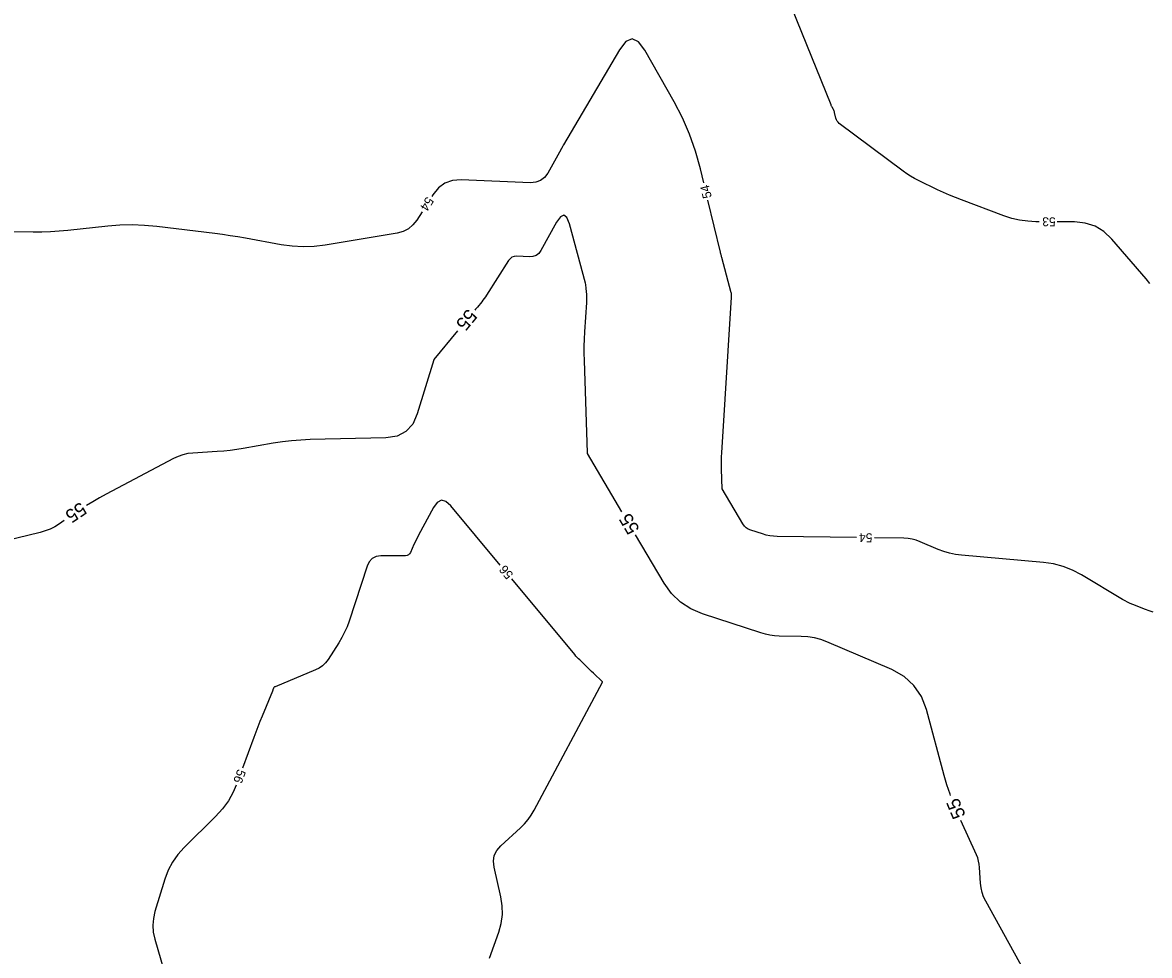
# Model space of a CAD drawing. Extents: x 2384780 to 2405861, y 547869 to 573706.
# Drawn here: x 2393913.8 to 2394164.5, y 553379 to 553586.5 of the extents above; entities that cross this region are included whole.
import ezdxf

# ---------------------------------------------------------------- set-up
doc = ezdxf.new("R2010")
doc.units = 0
doc.layers.add('Old_Level_60', color=7, linetype='Continuous')
doc.layers.add('Old_Level_61', color=7, linetype='Continuous')

msp = doc.modelspace()

# ---------------------------------------------------------------- linework, layer by layer
at = {"layer": 'Old_Level_60'}
for points in [[(2394140.01275, 553542.2135), (2394139.25875, 553542.218), (2394137.433, 553542.30875), (2394135.63675, 553542.55875), (2394133.87, 553542.968), (2394132.13275, 553543.5365), (2394122.706, 553547.0835), (2394121.3615, 553547.60575), (2394120.029, 553548.15625), (2394118.7085, 553548.735), (2394117.40025, 553549.342), (2394113.1455, 553551.371), (2394112.24675, 553551.82725), (2394111.374, 553552.3265), (2394110.52725, 553552.8685), (2394109.70625, 553553.45325), (2394095.52275, 553564.0965), (2394095.26075, 553564.32875), (2394095.05, 553564.5945), (2394094.89, 553564.89375), (2394094.781, 553565.2265), (2394094.4785, 553566.491), (2394094.42875, 553566.6715), (2394094.36675, 553566.84725), (2394094.2925, 553567.01825), (2394094.20625, 553567.1845), (2394093.90425, 553567.7195), (2394093.8415, 553567.835), (2394093.7825, 553567.9525), (2394093.7275, 553568.07175), (2394093.67625, 553568.193), (2394080.6555, 553600.48725)], [(2394065.36275, 553550.87975), (2394064.617, 553553.99825), (2394063.54525, 553557.8805), (2394062.212, 553561.66), (2394060.61675, 553565.3365), (2394058.75975, 553568.91025), (2394052.26575, 553580.4165), (2394050.8685, 553582.269), (2394049.45975, 553582.89525), (2394048.03975, 553582.29525), (2394046.60825, 553580.469), (2394034.1675, 553559.3525), (2394034.10875, 553559.252), (2394034.0505, 553559.151), (2394033.99275, 553559.04975), (2394033.93575, 553558.94825), (2394033.75025, 553558.61575), (2394033.7105, 553558.5445), (2394033.67075, 553558.47325), (2394033.631, 553558.402), (2394033.59125, 553558.33075), (2394030.64075, 553553.044), (2394029.9255, 553552.05925), (2394029.04425, 553551.37125), (2394027.997, 553550.9795), (2394026.78375, 553550.8845), (2394011.38225, 553551.5165), (2394009.45425, 553551.37375), (2394007.76325, 553550.77775), (2394006.30975, 553549.72825), (2394005.09325, 553548.2255), (2394004.81775, 553547.79175)], [(2394099.33975, 553471.937), (2394081.6975, 553472.19075), (2394080.86075, 553472.234), (2394080.03425, 553472.3395), (2394079.21825, 553472.50725), (2394078.4125, 553472.7375), (2394075.79725, 553473.5905), (2394075.2695, 553473.81375), (2394074.8065, 553474.11825), (2394074.40875, 553474.504), (2394074.076, 553474.9705), (2394069.45825, 553482.77475), (2394069.457, 553482.7775), (2394069.45625, 553482.7805), (2394069.45575, 553482.7835), (2394069.456, 553482.78675), (2394069.45775, 553482.797), (2394069.458, 553482.79925), (2394069.45825, 553482.8015), (2394069.45825, 553482.80375), (2394069.45825, 553482.806), (2394069.3195, 553487.128), (2394069.30075, 553488.054), (2394069.30425, 553488.97975), (2394069.3295, 553489.905), (2394069.37675, 553490.83), (2394071.5575, 553525.411), (2394071.56225, 553525.5115), (2394071.5635, 553525.61225), (2394071.56125, 553525.71275), (2394071.55575, 553525.81325), (2394071.53225, 553526.14175), (2394071.5255, 553526.212), (2394071.5155, 553526.2815), (2394071.502, 553526.3505), (2394071.48525, 553526.419), (2394069.36325, 553534.28125), (2394069.3315, 553534.39825), (2394069.3, 553534.5155), (2394069.26825, 553534.63275), (2394069.23675, 553534.75), (2394069.13325, 553535.13275), (2394069.1115, 553535.21475), (2394069.09025, 553535.297), (2394069.0695, 553535.3795), (2394069.0495, 553535.462), (2394066.293, 553546.98925)], [(2394002.674, 553544.41475), (2394001.507, 553542.57625), (2394000.65775, 553541.4875), (2393999.647, 553540.64275), (2393998.47475, 553540.04175), (2393997.141, 553539.6845), (2393981.0825, 553537.01425), (2393978.64575, 553536.71475), (2393976.21075, 553536.6265), (2393973.77725, 553536.75), (2393971.3455, 553537.085), (2393963.40375, 553538.52475), (2393961.7, 553538.821), (2393959.9925, 553539.09275), (2393958.2815, 553539.34), (2393956.5665, 553539.5625), (2393943.6305, 553541.14775), (2393940.907, 553541.40325), (2393938.1825, 553541.5025), (2393935.4565, 553541.4455), (2393932.7295, 553541.232), (2393923.81875, 553540.27975), (2393921.908, 553540.104), (2393919.99475, 553539.985), (2393918.0785, 553539.92275), (2393916.15975, 553539.91725), (2393905.37375, 553540.046)], [(2394164.631, 553528.459), (2394163.8065, 553529.4815), (2394156.148, 553538.34025), (2394154.3985, 553540.00325), (2394152.43175, 553541.19525), (2394150.248, 553541.9165), (2394147.84725, 553542.16675), (2394144.01275, 553542.18975)], [(2394020.05875, 553465.80675), (2394009.0745, 553478.99225), (2394007.99775, 553479.9695), (2394006.993, 553480.2305), (2394006.06025, 553479.775), (2394005.1995, 553478.603), (2394001.90475, 553472.49), (2394001.63275, 553471.9735), (2394001.3715, 553471.45175), (2394001.12025, 553470.925), (2394000.87975, 553470.39325), (2394000.1105, 553468.64775), (2393999.91525, 553468.32), (2393999.659, 553468.085), (2393999.34175, 553467.9425), (2393998.9635, 553467.89275), (2393993.49775, 553467.84725), (2393992.4275, 553467.6995), (2393991.559, 553467.27575), (2393990.89275, 553466.57625), (2393990.42825, 553465.60075), (2393986.43725, 553453.371), (2393985.979, 553452.1045), (2393985.44325, 553450.8745), (2393984.82975, 553449.6815), (2393984.13875, 553448.5255), (2393981.75425, 553444.80875), (2393981.198, 553444.06675), (2393980.55075, 553443.43325), (2393979.81275, 553442.9085), (2393978.98375, 553442.4925), (2393969.968, 553438.7625), (2393969.864, 553438.70775), (2393969.77625, 553438.6365), (2393969.705, 553438.549), (2393969.65025, 553438.44475), (2393969.49825, 553438.07775), (2393969.46575, 553437.999), (2393969.433, 553437.9205), (2393969.4005, 553437.84175), (2393969.368, 553437.76325), (2393967.0735, 553432.225), (2393966.5885, 553431.03575), (2393966.11675, 553429.84125), (2393965.65825, 553428.6415), (2393965.213, 553427.43675), (2393962.7405, 553420.6325)], [(2394165.35725, 553455.35325), (2394164.4865, 553455.62525), (2394163.629, 553455.9435), (2394160.849, 553457.0595), (2394160.259, 553457.31), (2394159.68, 553457.583), (2394159.11225, 553457.8785), (2394158.55575, 553458.1965), (2394149.41275, 553463.66225), (2394147.41425, 553464.71175), (2394145.337, 553465.5185), (2394143.181, 553466.082), (2394140.9465, 553466.4025), (2394122.6715, 553468.0015), (2394121.34875, 553468.16975), (2394120.05175, 553468.441), (2394118.7805, 553468.815), (2394117.53525, 553469.292), (2394113.50975, 553471.018), (2394112.6375, 553471.34325), (2394111.7465, 553471.5795), (2394110.83625, 553471.72675), (2394109.90725, 553471.78475), (2394103.33925, 553471.87925)], [(2394017.668, 553378.34175), (2394019.739, 553384.1335), (2394020.28875, 553386.0835), (2394020.54975, 553388.05025), (2394020.52175, 553390.034), (2394020.20475, 553392.035), (2394018.69775, 553398.599), (2394018.54825, 553399.9515), (2394018.74575, 553401.19575), (2394019.2905, 553402.33175), (2394020.18225, 553403.3595), (2394024.548, 553407.35025), (2394025.44125, 553408.23825), (2394026.25, 553409.19175), (2394026.97425, 553410.21125), (2394027.614, 553411.29625), (2394042.8125, 553439.73475), (2394042.8175, 553439.74575), (2394042.821, 553439.757), (2394042.82325, 553439.76875), (2394042.824, 553439.78075), (2394042.82375, 553439.82075), (2394042.823, 553439.829), (2394042.82075, 553439.83675), (2394042.81675, 553439.8435), (2394042.8115, 553439.84975), (2394040.80725, 553441.7745), (2394040.3875, 553442.1775), (2394039.9675, 553442.58075), (2394039.54775, 553442.984), (2394039.12775, 553443.38725), (2394037.75625, 553444.70425), (2394037.4665, 553444.99025), (2394037.185, 553445.284), (2394036.91175, 553445.5855), (2394036.64675, 553445.89475), (2394022.619, 553462.7335)], [(2393961.34625, 553416.88425), (2393960.677, 553415.3145), (2393959.57675, 553413.36775), (2393958.264, 553411.55775), (2393956.739, 553409.884), (2393949.709, 553402.96525), (2393948.31325, 553401.41525), (2393947.13925, 553399.731), (2393946.187, 553397.912), (2393945.4565, 553395.9585), (2393943.2495, 553388.76275), (2393942.892, 553387.22), (2393942.7655, 553385.6755), (2393942.87025, 553384.1295), (2393943.20575, 553382.58175), (2393947.226, 553368.78275), (2393947.642, 553367.53925), (2393948.15275, 553366.34075), (2393948.75775, 553365.187), (2393949.4575, 553364.07825)]]:
    msp.add_lwpolyline(points, dxfattribs=at)
at = {"layer": 'Old_Level_61'}
for points in [[(2394047.14225, 553477.699), (2394039.468, 553490.66875), (2394039.46275, 553490.6795), (2394039.4595, 553490.69075), (2394039.45825, 553490.7025), (2394039.45925, 553490.7145), (2394039.46525, 553490.7545), (2394039.4665, 553490.763), (2394039.467, 553490.7715), (2394039.4675, 553490.78025), (2394039.46725, 553490.78875), (2394038.808, 553511.343), (2394038.77575, 553512.93575), (2394038.7815, 553514.528), (2394038.825, 553516.11975), (2394038.90625, 553517.711), (2394039.3205, 553524.277), (2394039.34025, 553524.70575), (2394039.3455, 553525.1345), (2394039.3365, 553525.5635), (2394039.313, 553525.992), (2394039.21225, 553527.3925), (2394039.1835, 553527.69125), (2394039.14075, 553527.98775), (2394039.0835, 553528.28175), (2394039.01225, 553528.5735), (2394035.45375, 553541.7575), (2394034.9025, 553543.16125), (2394034.243, 553543.688), (2394033.47525, 553543.33725), (2394032.5995, 553542.1095), (2394029.09625, 553535.83225), (2394028.623, 553535.18075), (2394028.04, 553534.7255), (2394027.34725, 553534.4665), (2394026.5445, 553534.4035), (2394023.743, 553534.5185), (2394023.1775, 553534.4765), (2394022.6815, 553534.30175), (2394022.25525, 553533.994), (2394021.8985, 553533.55325), (2394017.0195, 553525.8675), (2394016.76825, 553525.485), (2394016.50525, 553525.11125), (2394016.23075, 553524.746), (2394015.9445, 553524.389), (2394014.9905, 553523.23725), (2394014.786, 553522.9905), (2394014.5815, 553522.74375), (2394014.406, 553522.5315)], [(2394010.5785, 553517.911), (2394005.3155, 553511.55725), (2394005.311, 553511.55175), (2394005.30675, 553511.54625), (2394005.30275, 553511.5405), (2394005.29875, 553511.53475), (2394005.286, 553511.51575), (2394005.2835, 553511.51175), (2394005.28125, 553511.5075), (2394005.27925, 553511.503), (2394005.27775, 553511.49825), (2394001.6125, 553499.451), (2394000.588, 553497.184), (2393999.0855, 553495.5455), (2393997.105, 553494.53575), (2393994.6465, 553494.15475), (2393977.786, 553493.738), (2393975.7145, 553493.64875), (2393973.6505, 553493.48375), (2393971.594, 553493.243), (2393969.54475, 553492.92625), (2393962.8635, 553491.7675), (2393961.4295, 553491.539), (2393959.99075, 553491.35), (2393958.5475, 553491.2005), (2393957.0995, 553491.09025), (2393951.70325, 553490.75375), (2393950.56325, 553490.62275), (2393949.45675, 553490.3745), (2393948.38325, 553490.00825), (2393947.343, 553489.52475), (2393932.367, 553481.5895), (2393930.879, 553480.77475), (2393929.41525, 553479.92025), (2393928.044, 553479.06825)], [(2393923.06725, 553475.717), (2393921.9745, 553474.974), (2393920.9705, 553474.3545), (2393919.9235, 553473.8315), (2393918.8335, 553473.40525), (2393917.70075, 553473.0755), (2393896.84625, 553467.9955)], [(2394120.2715, 553414.54575), (2394120.1655, 553414.82425), (2394119.4665, 553416.91), (2394118.85, 553419.02525), (2394114.88875, 553433.7005), (2394113.77175, 553436.6125), (2394112.1185, 553439.05925), (2394109.92925, 553441.04075), (2394107.20375, 553442.557), (2394092.77, 553448.74525), (2394091.3805, 553449.26375), (2394089.9605, 553449.64), (2394088.5105, 553449.8745), (2394087.03025, 553449.967), (2394082.1455, 553450.03725), (2394081.10525, 553450.091), (2394080.07775, 553450.22225), (2394079.06325, 553450.43075), (2394078.06175, 553450.71675), (2394065.09025, 553454.94775), (2394062.47225, 553456.05575), (2394060.1765, 553457.566), (2394058.20375, 553459.4785), (2394056.5535, 553461.7935), (2394050.19775, 553472.53525)], [(2394142.87, 553364.2485), (2394128.08675, 553391.0785), (2394127.631, 553392.02425), (2394127.28775, 553393.0025), (2394127.05725, 553394.013), (2394126.93925, 553395.05625), (2394126.73775, 553398.51675), (2394126.662, 553399.2505), (2394126.5205, 553399.96775), (2394126.31375, 553400.66925), (2394126.04125, 553401.3545), (2394122.59075, 553409.014)]]:
    msp.add_lwpolyline(points, dxfattribs=at)

# ---------------------------------------------------------------- texts
at = {"layer": 'Old_Level_60'}
for s, rotation, p in [('54', 103.4488778, (2394067.1595, 553547.66575)), ('54', 237.5922694, (2394003.729, 553547.94225)), ('53', 179.6578056, (2394143.664, 553543.19175)), ('54', 179.17525, (2394102.89725, 553472.88575)), ('56', 129.7964722, (2394023.095, 553463.72425)), ('56', 249.5963139, (2393961.65825, 553420.54825))]:
    msp.add_text(s, height=2, rotation=rotation, dxfattribs=at).set_placement(p)
at = {"layer": 'Old_Level_61'}
for rotation, p in [(230.3640139, (2394012.8665, 553523.0245)), (213.9564583, (2393926.699, 553479.987)), (120.6130167, (2394051.18175, 553473.8175)), (112.7463444, (2394123.689, 553410.12725))]:
    msp.add_text('55', height=3, rotation=rotation, dxfattribs=at).set_placement(p)

doc.saveas('drawing.dxf')
